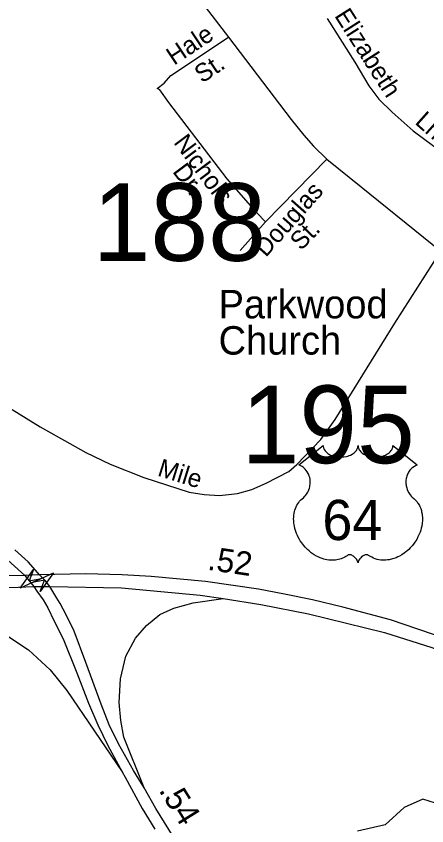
# Model space of a CAD drawing. Extents: x 2220236 to 2384410, y 720751 to 894131.
# Drawn here: x 2344921 to 2347089, y 808960 to 813234 of the extents above; entities that cross this region are included whole.
import ezdxf

# ---------------------------------------------------------------- set-up
doc = ezdxf.new("R2010")
doc.units = 0
for name, color, linetype in [('Exist Cultural Church Label', 7, 'Continuous'), ('Exist Hydrographic Creek Single Shore', 7, 'Continuous'), ('Exist Road Non-System Type 51', 7, 'Continuous'), ('Exist Road Non-System Type 51 Label', 7, 'Continuous'), ('Exist Road Primary Interstate Ramp 1 Lane Attributed', 7, 'Continuous'), ('Exist Road Primary US Divided Attributed', 7, 'Continuous'), ('Exist Road Primary US Mileage Hundredths English Label', 7, 'Continuous'), ('Exist Road Primary US Ramp 1 Lane  Attributed', 7, 'Continuous'), ('Exist Road Primary US Shield CELL', 7, 'Continuous'), ('Exist Road Primary US Shield Number Label', 7, 'Continuous'), ('Exist Road Secondary Structure Standard Bridge Attributed CELL', 7, 'Continuous'), ('Exist Road Secondary Structure Standard Bridge Number Label', 7, 'Continuous'), ('Exist Road Secondary Type 51 Attributed', 7, 'Continuous')]:
    doc.layers.add(name, color=color, linetype=linetype)

msp = doc.modelspace()

# ---------------------------------------------------------------- linework, layer by layer
at = {"layer": 'Exist Hydrographic Creek Single Shore'}
msp.add_lwpolyline([(2347168.5, 809068.2), (2347067.4, 809100.3), (2346968.5, 809056.8), (2346869.5, 808964.1), (2346722.8, 808932.1)], dxfattribs=at)
at = {"layer": 'Exist Road Non-System Type 51'}
for p, q in [((2346237, 812147.8), (2346560.8, 812479.6)), ((2346102.7, 811996.3), (2346237, 812147.8))]:
    msp.add_line(p, q, dxfattribs=at)
for points in [[(2346561.9, 813221.3), (2346708.5, 812991.2), (2346782.1, 812866.2), (2346834.9, 812796.7), (2346905.8, 812727.6), (2347016.9, 812629.1), (2347125.8, 812548.3), (2347207, 812500.9)], [(2346237, 812147.8), (2346192.4, 812195.2), (2346147.7, 812246.6), (2346035.5, 812376.2), (2345727.4, 812778.9), (2345680.2, 812844.9), (2345666.1, 812852.7), (2345702.6, 812880.2), (2345737.8, 812921.6), (2346041.3, 813123.1)], [(2344900, 811158.4), (2345048.2, 811065.9), (2345289.1, 810929.9), (2345416.6, 810868.4), (2345594.4, 810799), (2345834.2, 810721.4), (2345914.3, 810708.5), (2345994.4, 810703.3), (2346090.2, 810714.4), (2346165.7, 810735.7), (2346240.9, 810768.2), (2346360.7, 810829.8), (2346403.4, 810867.5), (2346530, 810999.3), (2346605.3, 811105.4), (2346919.1, 811612.8), (2347162.9, 811993.7)]]:
    msp.add_lwpolyline(points, dxfattribs=at)
at = {"layer": 'Exist Road Primary Interstate Ramp 1 Lane Attributed'}
msp.add_lwpolyline([(2344966.6, 810281.2), (2345013.7, 810223.2)], dxfattribs=at)
at = {"layer": 'Exist Road Primary US Divided Attributed'}
for points in [[(2343305.7, 810376.8), (2343553.4, 810297.8), (2343824.1, 810239.2), (2344018.2, 810217.9), (2344174.8, 810209.2), (2344287.1, 810204.2), (2344453, 810205.4), (2344932.2, 810219.2), (2345013.7, 810223.2)], [(2344966.6, 810281.2), (2344416.4, 810269.8), (2344299, 810274.1), (2344198.5, 810274.1)], [(2345043.9, 810284.1), (2344966.6, 810281.2)], [(2347701.4, 809736.2), (2347507.9, 809822.2), (2347196.3, 809944.7), (2346897.7, 810047.3), (2346645.6, 810113.8), (2346485, 810151.9), (2346336.7, 810182.5), (2346199.5, 810208.3), (2345921.3, 810250), (2345633.3, 810275.7), (2345480.1, 810284.3), (2345286.4, 810290.4), (2345043.9, 810284.1)], [(2345099.7, 810223.3), (2345074.6, 810255.2), (2345043.9, 810284.1)], [(2345013.7, 810223.2), (2345099.7, 810223.3)], [(2345013.7, 810223.2), (2345031.2, 810199.3), (2345063.4, 810152.9), (2345087.7, 810110.5), (2345121.6, 810039.3), (2345168.9, 809946), (2345242.2, 809766.7), (2345302.5, 809607.5), (2345352.1, 809492.4), (2345405.5, 809383.2), (2345480.9, 809244.3)], [(2345099.7, 810223.3), (2345476.9, 810216.2), (2345891.9, 810177.6), (2346014.6, 810158.9)], [(2345596.2, 809160.4), (2345540.3, 809251.2), (2345461.1, 809392.7), (2345412.1, 809493.6), (2345369.3, 809602.1), (2345288.4, 809821.4), (2345228.3, 809987.2), (2345186, 810073.7), (2345152.7, 810133.5), (2345136.6, 810162.2), (2345099.7, 810223.3)], [(2346014.6, 810158.9), (2346213, 810128.6), (2346464.2, 810078.3), (2346865, 809980.2), (2347115.7, 809900.2), (2347481.5, 809756.8), (2347674.1, 809668.2)], [(2345480.9, 809244.3), (2345496.4, 809215.6), (2345585.8, 809051.3), (2345652.8, 808942.6)], [(2345749.9, 808902.8), (2345658, 809050.6), (2345596.2, 809160.4)]]:
    msp.add_lwpolyline(points, dxfattribs=at)
at = {"layer": 'Exist Road Primary US Ramp 1 Lane  Attributed'}
for points in [[(2344411.9, 810602.6), (2344426.7, 810599.6), (2344491, 810580.3), (2344560.5, 810552), (2344650.5, 810512.1), (2344759.8, 810449.1), (2344840.8, 810395), (2344966.6, 810281.2)], [(2345043.9, 810284.1), (2345022.8, 810309.4), (2344983.8, 810353.1), (2344913.7, 810417.5)], [(2343305.7, 810376.8), (2343491, 810295.3), (2343695.6, 810227.9), (2343975.1, 810163.2), (2344142.5, 810137.1), (2344377.3, 810104.5), (2344596.9, 810089.2), (2344727.3, 810041.4), (2344882.3, 809956.7), (2344986, 809889.2), (2345100.2, 809783.7), (2345188.6, 809673.2), (2345480.9, 809244.3)], [(2345596.2, 809160.4), (2345490.2, 809427.4), (2345473, 809516.3), (2345464.7, 809610.9), (2345471.3, 809736.1), (2345500.9, 809855.4), (2345551.9, 809950.9), (2345609.5, 810016.7), (2345680.3, 810074.4), (2345754.3, 810108.9), (2345856.3, 810136.9), (2346014.6, 810158.9)]]:
    msp.add_lwpolyline(points, dxfattribs=at)
at = {"layer": 'Exist Road Primary US Shield CELL'}
msp.add_lwpolyline([(2346541.8, 810967.4), (2346542.2, 810962.1), (2346543.4, 810955.8), (2346544.4, 810952.5), (2346547.4, 810946.3), (2346552.3, 810938.9), (2346559.1, 810931.7), (2346566.7, 810925.4), (2346571.9, 810922), (2346580.7, 810917.3), (2346590.6, 810913.1), (2346601.7, 810910), (2346613, 810907.7), (2346625.4, 810906.3), (2346637.6, 810906.1), (2346650.8, 810907.1), (2346665.4, 810909.9), (2346672.2, 810911.6), (2346679.7, 810914.2), (2346686.7, 810917.1), (2346694.4, 810921.2), (2346700.5, 810925.2), (2346705.3, 810928.7), (2346712.2, 810935.2), (2346717.6, 810941.9), (2346719.9, 810945.7), (2346721.9, 810949.4), (2346724.5, 810957.1), (2346725.3, 810960.6), (2346725.8, 810967.7), (2346726.3, 810961.7), (2346726.9, 810958), (2346727.9, 810954.3), (2346729.4, 810950.5), (2346732.1, 810945), (2346735.2, 810940.4), (2346740.9, 810933.7), (2346744.5, 810930.3), (2346747.7, 810927.7), (2346756.5, 810921.7), (2346766.7, 810916.5), (2346771.7, 810914.3), (2346776.9, 810912.5), (2346783.4, 810910.5), (2346790.2, 810908.9), (2346796.8, 810907.8), (2346803.7, 810906.8), (2346810.7, 810906.2), (2346816.4, 810906.1), (2346823.4, 810906.2), (2346829.8, 810906.5), (2346836.4, 810907.3), (2346843.7, 810908.5), (2346849.6, 810909.8), (2346857.3, 810911.9), (2346864.3, 810914.4), (2346870.4, 810917), (2346878.4, 810921.2), (2346884.9, 810925.2), (2346889.6, 810929), (2346895.2, 810934.2), (2346900.5, 810940.4), (2346903.6, 810944.8), (2346905.8, 810949.5), (2346907.9, 810954.3), (2346909.1, 810959.5), (2346909.7, 810964), (2346909.9, 810967.8), (2347038.5, 810865.4), (2347035.4, 810864.2), (2347028.4, 810860.8), (2347022.9, 810857.5), (2347014.1, 810851.3), (2347010.3, 810847.9), (2347006.5, 810844.3), (2347003, 810840.5), (2346999.9, 810836.9), (2346996.2, 810831.8), (2346992.8, 810826.6), (2346989.6, 810820.9), (2346987.2, 810816), (2346983.2, 810805.6), (2346981.3, 810799.1), (2346980.1, 810793.5), (2346978.6, 810782.1), (2346978.2, 810776.6), (2346978.2, 810771.2), (2346978.5, 810765.5), (2346979, 810760), (2346980, 810754.3), (2346980.9, 810749.3), (2346982.5, 810743.2), (2346984.8, 810736), (2346987.6, 810729.1), (2346993.5, 810717.9), (2347001.1, 810706.5), (2347006.5, 810700.2), (2347011.8, 810694.7), (2347019.7, 810688), (2347024, 810684.2), (2347028.9, 810679.3), (2347037, 810669.9), (2347040.3, 810665.5), (2347043.6, 810660.6), (2347046.6, 810655.5), (2347049.6, 810650), (2347052.1, 810645.2), (2347056.6, 810634.2), (2347059.9, 810623.5), (2347061.4, 810617.9), (2347063.8, 810605.2), (2347064.7, 810599), (2347065.7, 810586.7), (2347065.7, 810571.8), (2347064.6, 810557.7), (2347061.9, 810541.2), (2347059.7, 810531.3), (2347056.4, 810519.8), (2347053.1, 810509.9), (2347047.2, 810495.2), (2347042, 810484.6), (2347035.2, 810472.1), (2347030.6, 810464.6), (2347025.2, 810456.5), (2347018.5, 810447.3), (2347010.6, 810437.4), (2347001.1, 810427), (2346993.4, 810419.3), (2346983.4, 810410.3), (2346977.3, 810405.3), (2346968.6, 810398.8), (2346956.8, 810390.9), (2346945.1, 810384.1), (2346935.1, 810379), (2346926.3, 810375.2), (2346914.9, 810370.9), (2346896, 810365.7), (2346889.1, 810364.2), (2346880.9, 810363), (2346873.2, 810362.2), (2346865.7, 810361.8), (2346855.7, 810361.8), (2346845.8, 810362.5), (2346836.3, 810363.9), (2346826.5, 810366), (2346816.3, 810369), (2346807, 810372.7), (2346797.6, 810377.3), (2346781.7, 810387.3), (2346777.1, 810389.7), (2346774.5, 810390.4), (2346768.3, 810390.7), (2346762.6, 810389.5), (2346756.6, 810387.2), (2346753.1, 810385.3), (2346748.3, 810382.2), (2346744.7, 810379.3), (2346740.3, 810375.1), (2346737.2, 810371.6), (2346734.9, 810368.9), (2346730.4, 810361.8), (2346728.8, 810358.4), (2346727.2, 810354.1), (2346725.7, 810347.7), (2346723.7, 810355.8), (2346721.3, 810361.1), (2346718.6, 810365.7), (2346715.7, 810369.7), (2346711.3, 810374.9), (2346707.2, 810378.7), (2346702.4, 810382.7), (2346697.2, 810385.8), (2346693.1, 810387.9), (2346689.3, 810389.4), (2346684.6, 810390.5), (2346680.8, 810390.8), (2346677.7, 810390.7), (2346673.4, 810389.8), (2346667.6, 810385.6), (2346662.1, 810381.8), (2346656.1, 810378), (2346649, 810374.2), (2346643.7, 810371.8), (2346637.5, 810369.4), (2346630.2, 810367), (2346622.3, 810364.9), (2346614.2, 810363.3), (2346607.1, 810362.2), (2346599.4, 810361.5), (2346592.5, 810361.3), (2346585.3, 810361.3), (2346578.5, 810361.9), (2346570.7, 810362.5), (2346561, 810364), (2346552.9, 810365.8), (2346544.4, 810368.1), (2346535.7, 810370.8), (2346526.3, 810374.4), (2346514.6, 810379.5), (2346506.5, 810383.7), (2346493.7, 810391), (2346478.6, 810401.5), (2346467.3, 810410.6), (2346459, 810418.2), (2346446.7, 810430.6), (2346439.6, 810438.8), (2346428.3, 810453.4), (2346421.1, 810463.9), (2346416.4, 810471.7), (2346409.6, 810484.1), (2346405.8, 810492), (2346400.9, 810503.3), (2346397.1, 810513.8), (2346393.9, 810523.6), (2346392.2, 810529.9), (2346389.8, 810541), (2346388.3, 810548.8), (2346386.8, 810559.5), (2346386.1, 810570.8), (2346385.9, 810581.2), (2346386.2, 810589.9), (2346387.2, 810600), (2346388.9, 810610.7), (2346390.9, 810619.9), (2346392.8, 810626.5), (2346395.5, 810634.6), (2346399.1, 810643.5), (2346403.4, 810652), (2346407.4, 810659), (2346412.5, 810666.6), (2346417.5, 810673.1), (2346424.1, 810680.2), (2346430.9, 810686.8), (2346437.2, 810691.9), (2346444.7, 810699.2), (2346448.5, 810703.6), (2346453.2, 810709.7), (2346456.9, 810715.4), (2346459.9, 810720.5), (2346463.8, 810728), (2346466.1, 810733.7), (2346469.1, 810742.3), (2346470.6, 810748.4), (2346472.1, 810756.2), (2346473.1, 810763.6), (2346473.5, 810772.8), (2346473.2, 810780.4), (2346472.3, 810789.3), (2346470.6, 810797.8), (2346468.6, 810805.2), (2346465.4, 810813.8), (2346462.5, 810820), (2346457.5, 810828.4), (2346452.1, 810836.2), (2346446.4, 810842.6), (2346440.7, 810848.3), (2346435.2, 810852.6), (2346430, 810856.3), (2346423.5, 810860.3), (2346417.2, 810863.4), (2346413.2, 810865)], close=True, dxfattribs=at)
at = {"layer": 'Exist Road Secondary Structure Standard Bridge Attributed CELL'}
for points in [[(2345053.7, 810265), (2344943, 810213.8), (2345013.2, 810313.4), (2344989.8, 810252.8)], [(2345007.3, 810244.7), (2345118.2, 810295.2), (2345047.4, 810196), (2345071.2, 810256.5)]]:
    msp.add_lwpolyline(points, close=True, dxfattribs=at)
at = {"layer": 'Exist Road Secondary Type 51 Attributed'}
msp.add_lwpolyline([(2343671.1, 815270.1), (2344530.6, 814697.9), (2345001.1, 814369.9), (2345172.1, 814236.4), (2345266.2, 814133.7), (2346041.3, 813123.1), (2346372.3, 812689.2), (2346439.3, 812606.1), (2346489.9, 812548.7), (2346560.8, 812479.6), (2346742.4, 812333.7), (2347162.9, 811993.7), (2347611, 811646.2), (2347930.8, 811416.9), (2348290, 811199.5)], dxfattribs=at)

# ---------------------------------------------------------------- texts
at = {"layer": 'Exist Cultural Church Label'}
for s, p in [('Parkwood', (2345989.8, 811638.6)), ('Church', (2345989.8, 811447.5))]:
    msp.add_text(s, height=150, dxfattribs=at).set_placement(p)
at = {"layer": 'Exist Road Non-System Type 51 Label'}
for s, rotation, p in [('Elizabeth', 302.5012, (2346598.4, 813236.7)), ('Hale', 33.5813, (2345754.5, 812972)), ('St.', 33.5813, (2345902.6, 812877.6)), ('Ln.', 318.4406, (2347020.8, 812669.5)), ('Nichols', 306.8266, (2345748.6, 812566.3)), ('Dr.', 306.8266, (2345743.1, 812413.4)), ('Douglas', 48.4443, (2346239.2, 811957.6)), ('St.', 45.6993, (2346424.6, 811992.6)), ('Mile', 342.6915, (2345662.3, 810809.3))]:
    msp.add_text(s, height=95, rotation=rotation, dxfattribs=at).set_placement(p)
at = {"layer": 'Exist Road Primary US Mileage Hundredths English Label'}
for s, rotation, p in [('.52', 351.4773, (2345927.3, 810312.2)), ('.54', 301.858, (2345671.3, 809147.7))]:
    msp.add_text(s, height=125, rotation=rotation, dxfattribs=at).set_placement(p)
at = {"layer": 'Exist Road Primary US Shield Number Label'}
msp.add_text('64', height=212.5, dxfattribs=at).set_placement((2346537.6, 810468.1))
at = {"layer": 'Exist Road Secondary Structure Standard Bridge Number Label'}
for s, p in [('188', (2345324.7, 811942.4)), ('195', (2346110.6, 810874.1))]:
    msp.add_text(s, height=410.1, dxfattribs=at).set_placement(p)

doc.saveas('drawing.dxf')
